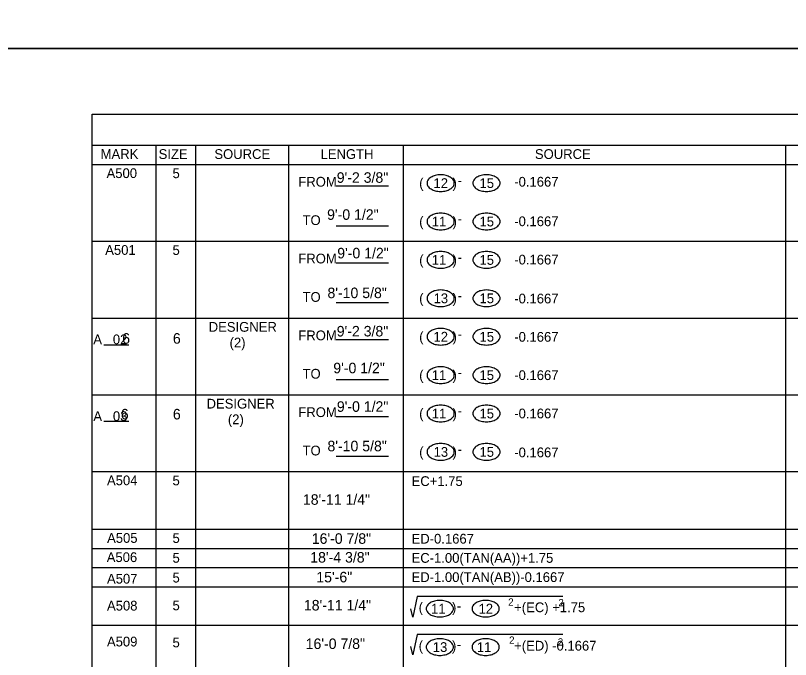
# Model space of a CAD drawing. Extents: x 179 to 454, y -271 to 54.
# Drawn here: x 395.64 to 404.47, y -94.97 to -87.62 of the extents above; entities that cross this region are included whole.
import ezdxf

# ---------------------------------------------------------------- set-up
doc = ezdxf.new("R2010")
doc.units = 0
for name, color, linetype in [('Level 1', 7, 'Continuous'), ('Level 2', 7, 'Continuous'), ('Level 41', 7, 'Continuous'), ('Level 5', 7, 'Continuous'), ('Level 63', 7, 'Continuous')]:
    doc.layers.add(name, color=color, linetype=linetype)

msp = doc.modelspace()

# ---------------------------------------------------------------- linework, layer by layer
at = {"layer": 'Level 1'}
msp.add_lwpolyline([(428.0132, -109.25), (396.5132, -109.25), (396.5132, -88.75), (428.0132, -88.75), (428.0132, -109.25)], dxfattribs=at)
at = {"layer": 'Level 2'}
for points in [[(401.8782, -94.2482), (400.2184, -94.2482), (400.1654, -94.4827), (400.1436, -94.3862)], [(401.8782, -94.6789), (400.2184, -94.6789), (400.1654, -94.9134), (400.1436, -94.817)]]:
    msp.add_lwpolyline(points, dxfattribs=at)
for centre, radius, start, end in [((400.4344, -89.5663), 0.1147, 121.42957, 145.87043), ((400.4644, -89.6156), 0.1724, 104.20493, 121.42957), ((400.4842, -89.6936), 0.2529, 90, 104.20493), ((400.4842, -89.6936), 0.2529, 75.79507, 90), ((400.5039, -89.6156), 0.1724, 58.57043, 75.79507), ((400.534, -89.5663), 0.1147, 34.12958, 58.57044), ((400.9566, -89.5663), 0.1147, 121.42957, 145.87043), ((400.9867, -89.6156), 0.1724, 104.20493, 121.42957), ((401.0065, -89.6936), 0.2529, 90, 104.20493), ((401.0065, -89.6936), 0.2529, 75.79507, 90), ((401.0262, -89.6156), 0.1724, 58.57043, 75.79507), ((401.0563, -89.5663), 0.1147, 34.12958, 58.57044), ((400.3888, -89.5355), 0.0597, 145.87042, 180), ((400.3888, -89.5355), 0.0597, 180, 214.12958), ((400.4344, -89.5046), 0.1147, 214.12958, 238.57044), ((400.534, -89.5046), 0.1147, 301.42957, 325.87043), ((400.5796, -89.5355), 0.0597, 0, 34.12958), ((400.5796, -89.5355), 0.0597, 325.87042, 0), ((400.9111, -89.5355), 0.0597, 145.87042, 180), ((400.9111, -89.5355), 0.0597, 180, 214.12958), ((400.9566, -89.5046), 0.1147, 214.12958, 238.57044), ((401.0563, -89.5046), 0.1147, 301.42957, 325.87043), ((401.1019, -89.5355), 0.0597, 0, 34.12958), ((401.1019, -89.5355), 0.0597, 325.87042, 0), ((400.4644, -89.4553), 0.1724, 238.57043, 255.79507), ((400.4842, -89.3773), 0.2529, 255.79507, 270), ((400.4842, -89.3773), 0.2529, 270, 284.20493), ((400.5039, -89.4553), 0.1724, 284.20493, 301.42957), ((400.9867, -89.4553), 0.1724, 238.57043, 255.79507), ((401.0065, -89.3773), 0.2529, 255.79507, 270), ((401.0065, -89.3773), 0.2529, 270, 284.20493), ((401.0262, -89.4553), 0.1724, 284.20493, 301.42957), ((400.4344, -90.004), 0.1147, 121.42957, 145.87043), ((400.4645, -90.0533), 0.1724, 104.20493, 121.42957), ((400.4843, -90.1313), 0.2529, 90, 104.20493), ((400.4843, -90.1313), 0.2529, 75.79507, 90), ((400.504, -90.0533), 0.1724, 58.57043, 75.79507), ((400.5341, -90.004), 0.1147, 34.12958, 58.57044), ((400.9567, -90.004), 0.1147, 121.42957, 145.87043), ((400.9868, -90.0533), 0.1724, 104.20493, 121.42957), ((401.0066, -90.1313), 0.2529, 90, 104.20493), ((401.0066, -90.1313), 0.2529, 75.79507, 90), ((401.0263, -90.0533), 0.1724, 58.57043, 75.79507), ((401.0564, -90.004), 0.1147, 34.12958, 58.57044), ((400.3889, -89.9732), 0.0597, 145.87042, 180), ((400.3889, -89.9732), 0.0597, 180, 214.12958), ((400.4344, -89.9423), 0.1147, 214.12958, 238.57044), ((400.5341, -89.9423), 0.1147, 301.42957, 325.87043), ((400.5797, -89.9732), 0.0597, 0, 34.12958), ((400.5797, -89.9732), 0.0597, 325.87042, 0), ((400.9112, -89.9732), 0.0597, 145.87042, 180), ((400.9112, -89.9732), 0.0597, 180, 214.12958), ((400.9567, -89.9423), 0.1147, 214.12958, 238.57044), ((401.0564, -89.9423), 0.1147, 301.42957, 325.87043), ((401.102, -89.9732), 0.0597, 0, 34.12958), ((401.102, -89.9732), 0.0597, 325.87042, 0), ((400.4645, -89.893), 0.1724, 238.57043, 255.79507), ((400.4843, -89.815), 0.2529, 255.79507, 270), ((400.4843, -89.815), 0.2529, 270, 284.20493), ((400.504, -89.893), 0.1724, 284.20493, 301.42957), ((400.9868, -89.893), 0.1724, 238.57043, 255.79507), ((401.0066, -89.815), 0.2529, 255.79507, 270), ((401.0066, -89.815), 0.2529, 270, 284.20493), ((401.0263, -89.893), 0.1724, 284.20493, 301.42957), ((400.4344, -90.4417), 0.1147, 121.42957, 145.87043), ((400.4645, -90.491), 0.1724, 104.20493, 121.42957), ((400.4843, -90.569), 0.2529, 90, 104.20493), ((400.4843, -90.569), 0.2529, 75.79507, 90), ((400.504, -90.491), 0.1724, 58.57043, 75.79507), ((400.5341, -90.4417), 0.1147, 34.12958, 58.57044), ((400.9567, -90.4417), 0.1147, 121.42957, 145.87043), ((400.9868, -90.491), 0.1724, 104.20493, 121.42957), ((401.0066, -90.569), 0.2529, 90, 104.20493), ((401.0066, -90.569), 0.2529, 75.79507, 90), ((401.0263, -90.491), 0.1724, 58.57043, 75.79507), ((401.0564, -90.4417), 0.1147, 34.12958, 58.57044), ((400.3889, -90.4109), 0.0597, 145.87042, 180), ((400.3889, -90.4109), 0.0597, 180, 214.12958), ((400.4344, -90.38), 0.1147, 214.12958, 238.57044), ((400.5341, -90.38), 0.1147, 301.42957, 325.87043), ((400.5797, -90.4109), 0.0597, 0, 34.12958), ((400.5797, -90.4109), 0.0597, 325.87042, 0), ((400.9112, -90.4109), 0.0597, 145.87042, 180), ((400.9112, -90.4109), 0.0597, 180, 214.12958), ((400.9567, -90.38), 0.1147, 214.12958, 238.57044), ((401.0564, -90.38), 0.1147, 301.42957, 325.87043), ((401.102, -90.4109), 0.0597, 0, 34.12958), ((401.102, -90.4109), 0.0597, 325.87042, 0), ((400.4645, -90.3308), 0.1724, 238.57043, 255.79507), ((400.4843, -90.2527), 0.2529, 255.79507, 270), ((400.4843, -90.2527), 0.2529, 270, 284.20493), ((400.504, -90.3308), 0.1724, 284.20493, 301.42957), ((400.9868, -90.3308), 0.1724, 238.57043, 255.79507), ((401.0066, -90.2527), 0.2529, 255.79507, 270), ((401.0066, -90.2527), 0.2529, 270, 284.20493), ((401.0263, -90.3308), 0.1724, 284.20493, 301.42957), ((400.4344, -90.8794), 0.1147, 121.42957, 145.87043), ((400.4645, -90.9287), 0.1724, 104.20493, 121.42957), ((400.4843, -91.0067), 0.2529, 90, 104.20493), ((400.4843, -91.0067), 0.2529, 75.79507, 90), ((400.504, -90.9287), 0.1724, 58.57043, 75.79507), ((400.5341, -90.8794), 0.1147, 34.12958, 58.57044), ((400.9567, -90.8794), 0.1147, 121.42957, 145.87043), ((400.9868, -90.9287), 0.1724, 104.20493, 121.42957), ((401.0066, -91.0067), 0.2529, 90, 104.20493), ((401.0066, -91.0067), 0.2529, 75.79507, 90), ((401.0263, -90.9287), 0.1724, 58.57043, 75.79507), ((401.0564, -90.8794), 0.1147, 34.12958, 58.57044), ((400.3889, -90.8486), 0.0597, 145.87042, 180), ((400.3889, -90.8486), 0.0597, 180, 214.12958), ((400.4344, -90.8177), 0.1147, 214.12958, 238.57044), ((400.5341, -90.8177), 0.1147, 301.42957, 325.87043), ((400.5797, -90.8486), 0.0597, 0, 34.12958), ((400.5797, -90.8486), 0.0597, 325.87042, 0), ((400.9112, -90.8486), 0.0597, 145.87042, 180), ((400.9112, -90.8486), 0.0597, 180, 214.12958), ((400.9567, -90.8177), 0.1147, 214.12958, 238.57044), ((401.0564, -90.8177), 0.1147, 301.42957, 325.87043), ((401.102, -90.8486), 0.0597, 0, 34.12958), ((401.102, -90.8486), 0.0597, 325.87042, 0), ((400.4645, -90.7685), 0.1724, 238.57043, 255.79507), ((400.4843, -90.6904), 0.2529, 255.79507, 270), ((400.4843, -90.6904), 0.2529, 270, 284.20493), ((400.504, -90.7685), 0.1724, 284.20493, 301.42957), ((400.9868, -90.7685), 0.1724, 238.57043, 255.79507), ((401.0066, -90.6904), 0.2529, 255.79507, 270), ((401.0066, -90.6904), 0.2529, 270, 284.20493), ((401.0263, -90.7685), 0.1724, 284.20493, 301.42957), ((400.3889, -91.2863), 0.0597, 145.87042, 180), ((400.4344, -91.3171), 0.1147, 121.42957, 145.87043), ((400.4645, -91.3664), 0.1724, 104.20493, 121.42957), ((400.4843, -91.4444), 0.2529, 90, 104.20493), ((400.4843, -91.4444), 0.2529, 75.79507, 90), ((400.504, -91.3664), 0.1724, 58.57043, 75.79507), ((400.5341, -91.3171), 0.1147, 34.12958, 58.57044), ((400.5797, -91.2863), 0.0597, 0, 34.12958), ((400.9112, -91.2863), 0.0597, 145.87042, 180), ((400.9567, -91.3171), 0.1147, 121.42957, 145.87043), ((400.9868, -91.3664), 0.1724, 104.20493, 121.42957), ((401.0066, -91.4444), 0.2529, 90, 104.20493), ((401.0066, -91.4444), 0.2529, 75.79507, 90), ((401.0263, -91.3664), 0.1724, 58.57043, 75.79507), ((401.0564, -91.3171), 0.1147, 34.12958, 58.57044), ((401.102, -91.2863), 0.0597, 0, 34.12958), ((400.3889, -91.2863), 0.0597, 180, 214.12958), ((400.4344, -91.2554), 0.1147, 214.12958, 238.57044), ((400.5341, -91.2554), 0.1147, 301.42957, 325.87043), ((400.5797, -91.2863), 0.0597, 325.87042, 0), ((400.9112, -91.2863), 0.0597, 180, 214.12958), ((400.9567, -91.2554), 0.1147, 214.12958, 238.57044), ((401.0564, -91.2554), 0.1147, 301.42957, 325.87043), ((401.102, -91.2863), 0.0597, 325.87042, 0), ((400.4645, -91.2062), 0.1724, 238.57043, 255.79507), ((400.4843, -91.1281), 0.2529, 255.79507, 270), ((400.4843, -91.1281), 0.2529, 270, 284.20493), ((400.504, -91.2062), 0.1724, 284.20493, 301.42957), ((400.9868, -91.2062), 0.1724, 238.57043, 255.79507), ((401.0066, -91.1281), 0.2529, 255.79507, 270), ((401.0066, -91.1281), 0.2529, 270, 284.20493), ((401.0263, -91.2062), 0.1724, 284.20493, 301.42957), ((400.3889, -91.724), 0.0597, 145.87042, 180), ((400.4344, -91.7548), 0.1147, 121.42957, 145.87043), ((400.4645, -91.8041), 0.1724, 104.20493, 121.42957), ((400.4843, -91.8821), 0.2529, 90, 104.20493), ((400.4843, -91.8821), 0.2529, 75.79507, 90), ((400.504, -91.8041), 0.1724, 58.57043, 75.79507), ((400.5341, -91.7548), 0.1147, 34.12958, 58.57044), ((400.5797, -91.724), 0.0597, 0, 34.12958), ((400.9112, -91.724), 0.0597, 145.87042, 180), ((400.9567, -91.7548), 0.1147, 121.42957, 145.87043), ((400.9868, -91.8041), 0.1724, 104.20493, 121.42957), ((401.0066, -91.8821), 0.2529, 90, 104.20493), ((401.0066, -91.8821), 0.2529, 75.79507, 90), ((401.0263, -91.8041), 0.1724, 58.57043, 75.79507), ((401.0564, -91.7548), 0.1147, 34.12958, 58.57044), ((401.102, -91.724), 0.0597, 0, 34.12958), ((400.3889, -91.724), 0.0597, 180, 214.12958), ((400.4344, -91.6931), 0.1147, 214.12958, 238.57044), ((400.5341, -91.6931), 0.1147, 301.42957, 325.87043), ((400.5797, -91.724), 0.0597, 325.87042, 0), ((400.9112, -91.724), 0.0597, 180, 214.12958), ((400.9567, -91.6931), 0.1147, 214.12958, 238.57044), ((401.0564, -91.6931), 0.1147, 301.42957, 325.87043), ((401.102, -91.724), 0.0597, 325.87042, 0), ((400.4645, -91.6439), 0.1724, 238.57043, 255.79507), ((400.4843, -91.5658), 0.2529, 255.79507, 270), ((400.4843, -91.5658), 0.2529, 270, 284.20493), ((400.504, -91.6439), 0.1724, 284.20493, 301.42957), ((400.9868, -91.6439), 0.1724, 238.57043, 255.79507), ((401.0066, -91.5658), 0.2529, 255.79507, 270), ((401.0066, -91.5658), 0.2529, 270, 284.20493), ((401.0263, -91.6439), 0.1724, 284.20493, 301.42957), ((400.3889, -92.1617), 0.0597, 145.87042, 180), ((400.4344, -92.1925), 0.1147, 121.42957, 145.87043), ((400.4645, -92.2418), 0.1724, 104.20493, 121.42957), ((400.4843, -92.3198), 0.2529, 90, 104.20493), ((400.4843, -92.3198), 0.2529, 75.79507, 90), ((400.504, -92.2418), 0.1724, 58.57043, 75.79507), ((400.5341, -92.1925), 0.1147, 34.12958, 58.57044), ((400.5797, -92.1617), 0.0597, 0, 34.12958), ((400.9112, -92.1617), 0.0597, 145.87042, 180), ((400.9567, -92.1925), 0.1147, 121.42957, 145.87043), ((400.9868, -92.2418), 0.1724, 104.20493, 121.42957), ((401.0066, -92.3198), 0.2529, 90, 104.20493), ((401.0066, -92.3198), 0.2529, 75.79507, 90), ((401.0263, -92.2418), 0.1724, 58.57043, 75.79507), ((401.0564, -92.1925), 0.1147, 34.12958, 58.57044), ((401.102, -92.1617), 0.0597, 0, 34.12958), ((400.3889, -92.1617), 0.0597, 180, 214.12958), ((400.4344, -92.1308), 0.1147, 214.12958, 238.57044), ((400.5341, -92.1308), 0.1147, 301.42957, 325.87043), ((400.5797, -92.1617), 0.0597, 325.87042, 0), ((400.9112, -92.1617), 0.0597, 180, 214.12958), ((400.9567, -92.1308), 0.1147, 214.12958, 238.57044), ((401.0564, -92.1308), 0.1147, 301.42957, 325.87043), ((401.102, -92.1617), 0.0597, 325.87042, 0), ((400.4645, -92.0816), 0.1724, 238.57043, 255.79507), ((400.4843, -92.0035), 0.2529, 255.79507, 270), ((400.4843, -92.0035), 0.2529, 270, 284.20493), ((400.504, -92.0816), 0.1724, 284.20493, 301.42957), ((400.9868, -92.0816), 0.1724, 238.57043, 255.79507), ((401.0066, -92.0035), 0.2529, 255.79507, 270), ((401.0066, -92.0035), 0.2529, 270, 284.20493), ((401.0263, -92.0816), 0.1724, 284.20493, 301.42957), ((400.3889, -92.5994), 0.0597, 145.87042, 180), ((400.4344, -92.6302), 0.1147, 121.42957, 145.87043), ((400.4645, -92.6795), 0.1724, 104.20493, 121.42957), ((400.4843, -92.7575), 0.2529, 90, 104.20493), ((400.4843, -92.7575), 0.2529, 75.79507, 90), ((400.504, -92.6795), 0.1724, 58.57043, 75.79507), ((400.5341, -92.6302), 0.1147, 34.12958, 58.57044), ((400.5797, -92.5994), 0.0597, 0, 34.12958), ((400.9112, -92.5994), 0.0597, 145.87042, 180), ((400.9567, -92.6302), 0.1147, 121.42957, 145.87043), ((400.9868, -92.6795), 0.1724, 104.20493, 121.42957), ((401.0066, -92.7575), 0.2529, 90, 104.20493), ((401.0066, -92.7575), 0.2529, 75.79507, 90), ((401.0263, -92.6795), 0.1724, 58.57043, 75.79507), ((401.0564, -92.6302), 0.1147, 34.12958, 58.57044), ((401.102, -92.5994), 0.0597, 0, 34.12958), ((400.3889, -92.5994), 0.0597, 180, 214.12958), ((400.4344, -92.5685), 0.1147, 214.12958, 238.57044), ((400.4645, -92.5193), 0.1724, 238.57043, 255.79507), ((400.504, -92.5193), 0.1724, 284.20493, 301.42957), ((400.5341, -92.5685), 0.1147, 301.42957, 325.87043), ((400.5797, -92.5994), 0.0597, 325.87042, 0), ((400.9112, -92.5994), 0.0597, 180, 214.12958), ((400.9567, -92.5685), 0.1147, 214.12958, 238.57044), ((400.9868, -92.5193), 0.1724, 238.57043, 255.79507), ((401.0263, -92.5193), 0.1724, 284.20493, 301.42957), ((401.0564, -92.5685), 0.1147, 301.42957, 325.87043), ((401.102, -92.5994), 0.0597, 325.87042, 0), ((400.4843, -92.4412), 0.2529, 255.79507, 270), ((400.4843, -92.4412), 0.2529, 270, 284.20493), ((401.0066, -92.4412), 0.2529, 255.79507, 270), ((401.0066, -92.4412), 0.2529, 270, 284.20493), ((400.4257, -94.417), 0.1147, 121.42957, 145.87043), ((400.4558, -94.4662), 0.1724, 104.20493, 121.42957), ((400.4755, -94.5443), 0.2529, 90, 104.20493), ((400.4755, -94.5443), 0.2529, 75.79507, 90), ((400.4953, -94.4662), 0.1724, 58.57043, 75.79507), ((400.5254, -94.417), 0.1147, 34.12958, 58.57044), ((400.948, -94.417), 0.1147, 121.42957, 145.87043), ((400.978, -94.4662), 0.1724, 104.20493, 121.42957), ((400.9978, -94.5443), 0.2529, 90, 104.20493), ((400.9978, -94.5443), 0.2529, 75.79507, 90), ((401.0176, -94.4662), 0.1724, 58.57043, 75.79507), ((401.0476, -94.417), 0.1147, 34.12958, 58.57044), ((400.3801, -94.3861), 0.0597, 145.87042, 180), ((400.3801, -94.3861), 0.0597, 180, 214.12958), ((400.4257, -94.3553), 0.1147, 214.12958, 238.57044), ((400.5254, -94.3553), 0.1147, 301.42957, 325.87043), ((400.5709, -94.3861), 0.0597, 0, 34.12958), ((400.5709, -94.3861), 0.0597, 325.87042, 0), ((400.9024, -94.3861), 0.0597, 145.87042, 180), ((400.9024, -94.3861), 0.0597, 180, 214.12958), ((400.948, -94.3553), 0.1147, 214.12958, 238.57044), ((401.0476, -94.3553), 0.1147, 301.42957, 325.87043), ((401.0932, -94.3861), 0.0597, 0, 34.12958), ((401.0932, -94.3861), 0.0597, 325.87042, 0), ((400.4558, -94.306), 0.1724, 238.57043, 255.79507), ((400.4755, -94.228), 0.2529, 255.79507, 270), ((400.4755, -94.228), 0.2529, 270, 284.20493), ((400.4953, -94.306), 0.1724, 284.20493, 301.42957), ((400.978, -94.306), 0.1724, 238.57043, 255.79507), ((400.9978, -94.228), 0.2529, 255.79507, 270), ((400.9978, -94.228), 0.2529, 270, 284.20493), ((401.0176, -94.306), 0.1724, 284.20493, 301.42957), ((400.4257, -94.8547), 0.1147, 121.42957, 145.87043), ((400.4558, -94.9039), 0.1724, 104.20493, 121.42957), ((400.4755, -94.982), 0.2529, 90, 104.20493), ((400.4755, -94.982), 0.2529, 75.79507, 90), ((400.4953, -94.9039), 0.1724, 58.57043, 75.79507), ((400.5254, -94.8547), 0.1147, 34.12958, 58.57044), ((400.948, -94.8547), 0.1147, 121.42957, 145.87043), ((400.978, -94.9039), 0.1724, 104.20493, 121.42957), ((400.9978, -94.982), 0.2529, 90, 104.20493), ((400.9978, -94.982), 0.2529, 75.79507, 90), ((401.0176, -94.9039), 0.1724, 58.57043, 75.79507), ((401.0476, -94.8547), 0.1147, 34.12958, 58.57044), ((400.3801, -94.8238), 0.0597, 145.87042, 180), ((400.3801, -94.8238), 0.0597, 180, 214.12958), ((400.4257, -94.793), 0.1147, 214.12958, 238.57044), ((400.5254, -94.793), 0.1147, 301.42957, 325.87043), ((400.5709, -94.8238), 0.0597, 0, 34.12958), ((400.5709, -94.8238), 0.0597, 325.87042, 0), ((400.9024, -94.8238), 0.0597, 145.87042, 180), ((400.9024, -94.8238), 0.0597, 180, 214.12958), ((400.948, -94.793), 0.1147, 214.12958, 238.57044), ((401.0476, -94.793), 0.1147, 301.42957, 325.87043), ((401.0932, -94.8238), 0.0597, 0, 34.12958), ((401.0932, -94.8238), 0.0597, 325.87042, 0), ((400.4558, -94.7437), 0.1724, 238.57043, 255.79507), ((400.4755, -94.6657), 0.2529, 255.79507, 270), ((400.4755, -94.6657), 0.2529, 270, 284.20493), ((400.4953, -94.7437), 0.1724, 284.20493, 301.42957), ((400.978, -94.7437), 0.1724, 238.57043, 255.79507), ((400.9978, -94.6657), 0.2529, 255.79507, 270), ((400.9978, -94.6657), 0.2529, 270, 284.20493), ((401.0176, -94.7437), 0.1724, 284.20493, 301.42957)]:
    msp.add_arc(centre, radius, start, end, dxfattribs=at)
at = {"layer": 'Level 5'}
for p, q in [((396.5132, -89.1037), (426.6337, -89.1037)), ((397.2378, -89.1037), (397.2378, -101.797)), ((397.6908, -89.1037), (397.6908, -101.797)), ((398.7492, -89.1037), (398.7492, -101.797)), ((400.0565, -89.1037), (400.0565, -101.797)), ((404.4158, -89.1037), (404.4158, -101.797)), ((396.5132, -89.3224), (426.6337, -89.3224)), ((399.2936, -89.568), (399.8914, -89.568)), ((399.2936, -90.0229), (399.8914, -90.0229)), ((396.5132, -90.1979), (426.6337, -90.1979)), ((399.2936, -90.4434), (399.8914, -90.4434)), ((399.2936, -90.8982), (399.8914, -90.8982)), ((396.5132, -91.0733), (426.6337, -91.0733)), ((399.2936, -91.3188), (399.8914, -91.3188)), ((396.6453, -91.3799), (396.9315, -91.3799)), ((399.2936, -91.7737), (399.8914, -91.7737)), ((396.5132, -91.9487), (426.6121, -91.9487)), ((399.2936, -92.1942), (399.8914, -92.1942)), ((396.6453, -92.249), (396.9315, -92.249)), ((399.2936, -92.649), (399.8914, -92.649)), ((396.5132, -92.824), (426.6337, -92.824)), ((396.5132, -93.4806), (426.6337, -93.4806)), ((396.5132, -93.6995), (426.6337, -93.6995)), ((396.5132, -93.9183), (426.6337, -93.9183)), ((396.5132, -94.1372), (426.6337, -94.1372)), ((396.5132, -94.5749), (426.6337, -94.5749))]:
    msp.add_line(p, q, dxfattribs=at)
at = {"layer": 'Level 63'}
for points in [[(394.7633, -88), (428.7633, -88), (428.7633, -66), (394.7633, -66)], [(394.7633, -110), (428.7633, -110), (428.7633, -88), (394.7633, -88)]]:
    msp.add_lwpolyline(points, close=True, dxfattribs=at)

# ---------------------------------------------------------------- texts
at = {"layer": 'Level 2'}
for s, height, p in [('MARK', 0.11118, (396.6089, -89.2589)), ('SIZE', 0.11118, (397.2698, -89.2602)), ('SOURCE', 0.11118, (397.9051, -89.2602)), ('LENGTH', 0.11118, (399.1155, -89.2601)), ('SOURCE', 0.11118, (401.5588, -89.2601)), ('A500', 0.11118, (396.6764, -89.4778)), ('5', 0.1112, (397.4281, -89.479)), ('FROM     ', 0.11118, (398.8622, -89.5757)), ('(        )', 0.11118, (400.2398, -89.5903)), ('12', 0.11118, (400.4029, -89.5913)), ('15', 0.11118, (400.9273, -89.5913)), ('-0.1667', 0.11118, (401.3236, -89.5757)), ('-', 0.1112, (400.6782, -89.5602)), ('TO       ', 0.11118, (398.9105, -90.0134)), ('(        )', 0.11118, (400.2398, -90.028)), ('11', 0.11118, (400.3836, -90.0291)), ('15', 0.11118, (400.9273, -90.0291)), ('-0.1667', 0.11118, (401.3236, -90.0265)), ('-', 0.1112, (400.6783, -89.9978)), ('A501', 0.11118, (396.6608, -90.3533)), ('5', 0.1112, (397.4281, -90.3544)), ('FROM     ', 0.11118, (398.8622, -90.451)), ('(        )', 0.11118, (400.2398, -90.4657)), ('11', 0.11118, (400.3836, -90.4667)), ('15', 0.11118, (400.9273, -90.4667)), ('-0.1667', 0.11118, (401.3236, -90.4632)), ('-', 0.1112, (400.6783, -90.4355)), ('TO       ', 0.11118, (398.9105, -90.8888)), ('(        )', 0.11118, (400.2398, -90.9034)), ('13', 0.11118, (400.4038, -90.9044)), ('15', 0.11118, (400.9273, -90.9044)), ('-0.1667', 0.11118, (401.3236, -90.9068)), ('-', 0.1112, (400.6783, -90.8732)), ('DESIGNER', 0.11118, (397.8408, -91.2298)), ('FROM     ', 0.11118, (398.8622, -91.3265)), ('FROM     ', 0.11118, (398.8622, -91.3266)), ('(        )', 0.11118, (400.2398, -91.3412)), ('12', 0.11118, (400.4031, -91.3422)), ('15', 0.11118, (400.9273, -91.3422)), ('-0.1667', 0.11118, (401.3236, -91.3435)), ('A   02', 0.11118, (396.5248, -91.3719)), ('(2)', 0.11118, (398.0783, -91.4084)), ('-', 0.1112, (400.6783, -91.3109)), ('TO       ', 0.11118, (398.9105, -91.7642)), ('(        )', 0.11118, (400.2398, -91.7788)), ('11', 0.11118, (400.3836, -91.7799)), ('15', 0.11118, (400.9273, -91.7799)), ('-0.1667', 0.11118, (401.3236, -91.7802)), ('-', 0.1112, (400.6783, -91.7487)), ('DESIGNER', 0.11118, (397.8162, -92.1052)), ('A   03', 0.11118, (396.5255, -92.2473)), ('FROM     ', 0.11118, (398.8622, -92.2018)), ('FROM     ', 0.11118, (398.8622, -92.2019)), ('(        )', 0.11118, (400.2398, -92.2165)), ('11', 0.11118, (400.3836, -92.2176)), ('-', 0.1112, (400.6783, -92.1863)), ('15', 0.11118, (400.9273, -92.2176)), ('-0.1667', 0.11118, (401.3236, -92.2169)), ('(2)', 0.11118, (398.0592, -92.2837)), ('TO       ', 0.11118, (398.9105, -92.6396)), ('(        )', 0.11118, (400.2398, -92.6542)), ('13', 0.11118, (400.4038, -92.6552)), ('-', 0.1112, (400.6783, -92.6241)), ('15', 0.11118, (400.9273, -92.6552)), ('-0.1667', 0.11118, (401.3236, -92.6606)), ('A504', 0.11118, (396.6812, -92.9793)), ('5', 0.1112, (397.4281, -92.9806)), ('EC+1.75', 0.11118, (400.1531, -92.988)), ('A505', 0.11118, (396.6823, -93.6359)), ('5', 0.1112, (397.4281, -93.6372)), ('ED-0.1667', 0.11118, (400.1531, -93.6446)), ('A506', 0.11118, (396.6782, -93.8548)), ('5', 0.1112, (397.4281, -93.8625)), ('EC-1.00(TAN(AA))+1.75', 0.111176, (400.1531, -93.8634)), ('A507', 0.11118, (396.6812, -94.1004)), ('5', 0.1112, (397.4281, -94.0879)), ('ED-1.00(TAN(AB))-0.1667', 0.111176, (400.1531, -94.0823)), ('A508', 0.11118, (396.6812, -94.4074)), ('5', 0.1112, (397.4281, -94.4048)), ('(        )', 0.11118, (400.2337, -94.4263)), ('11', 0.11118, (400.3748, -94.442)), ('12', 0.11118, (400.9166, -94.442)), ('2', 0.0834, (401.2543, -94.3521)), ('+(EC) +1.75', 0.111176, (401.3223, -94.4263)), ('2', 0.0834, (401.826, -94.3589)), ('-', 0.1112, (400.6696, -94.4107)), ('A509', 0.11118, (396.6807, -94.8168)), ('5', 0.1112, (397.4281, -94.8274)), ('(        )', 0.11118, (400.2337, -94.864)), ('13', 0.11118, (400.395, -94.8798)), ('11', 0.11118, (400.8971, -94.8798)), ('2', 0.0834, (401.2644, -94.7862)), ('+(ED) -0.1667', 0.111176, (401.3223, -94.864)), ('2', 0.0834, (401.8191, -94.8069)), ('-', 0.1112, (400.6696, -94.8485))]:
    msp.add_text(s, height=height, dxfattribs=at).set_placement(p)
at = {"layer": 'Level 41'}
for s, p in [('9\'-2 3/8"', (399.3, -89.5322)), ('9\'-0 1/2"', (399.1902, -89.9542)), ('9\'-0 1/2"', (399.3057, -90.3935)), ('8\'-10 5/8"', (399.1944, -90.8469)), ('9\'-2 3/8"', (399.3, -91.2837)), ('6', (396.8548, -91.3659)), ('6', (397.4326, -91.3659)), ('9\'-0 1/2"', (399.2609, -91.7032)), ('9\'-0 1/2"', (399.3013, -92.1426)), ('6', (396.839, -92.2292)), ('6', (397.4326, -92.2292)), ('8\'-10 5/8"', (399.1944, -92.5927)), ('18\'-11 1/4"', (398.9142, -93.2023)), ('16\'-0 7/8"', (399.0154, -93.6473)), ('18\'-4 3/8"', (398.9981, -93.8612)), ('15\'-6"', (399.0676, -94.0866)), ('18\'-11 1/4"', (398.9256, -94.407)), ('16\'-0 7/8"', (398.9459, -94.8462))]:
    msp.add_text(s, height=0.12, rotation=0.04883, dxfattribs=at).set_placement(p)

doc.saveas('drawing.dxf')
